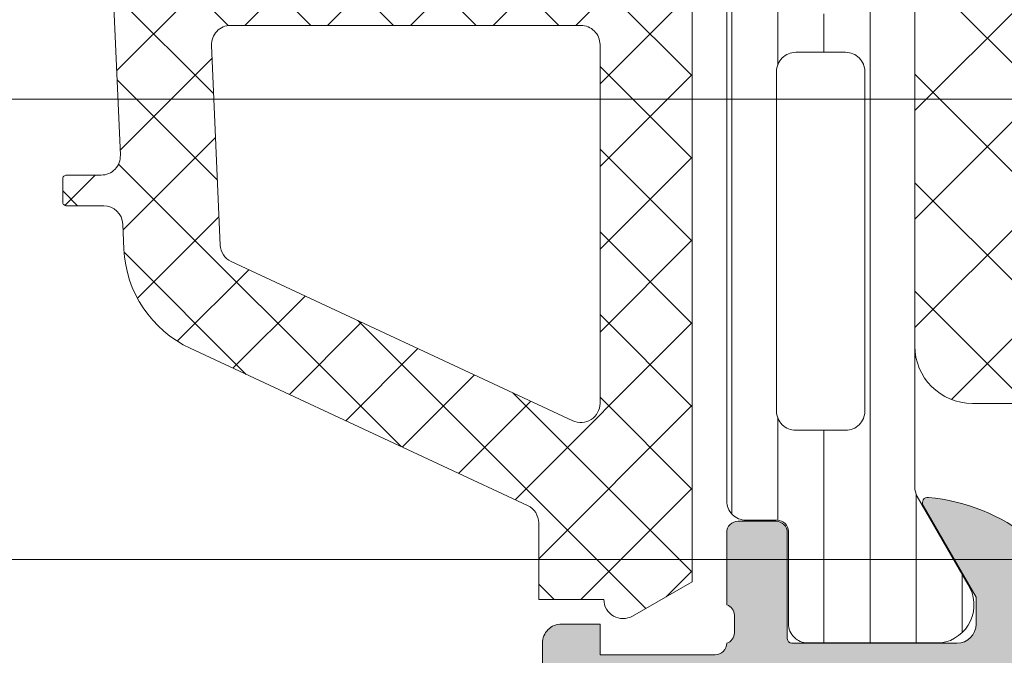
# Model space of a CAD drawing. Header units: millimetres. Extents: x 213386 to 506888, y 183055 to 450952.
# Tile 735 of 1056: x 381235 to 381261, y 342605 to 342621. Entities that reach past the tile are written whole.
import ezdxf

# ---------------------------------------------------------------- set-up
doc = ezdxf.new("R2010")
doc.units = ezdxf.units.MM
doc.layers.add('FASÁDA DETAILNÍ', color=255, linetype='Continuous', lineweight=0)
doc.layers.add('NOVA', color=255, linetype='Continuous', lineweight=0)

# ---------------------------------------------------------------- blocks, each defined once
blk = doc.blocks.new('A$C69D17D4D')
at = {"layer": 'FASÁDA DETAILNÍ'}
h = blk.add_hatch(dxfattribs=at)
h.set_pattern_fill('ANSI37', color=256, scale=0.48, angle=270, style=0)
h.set_pattern_definition([(315, (-16711.99474973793, 24886.81811234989), (1.077630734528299, 1.077630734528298), []), (44.99999999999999, (-16711.99474973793, 24886.81811234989), (-1.077630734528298, 1.077630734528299), [])])
edge = h.paths.add_edge_path(flags=16)
edge.add_line((-16711.33045573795, 24890.21938934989), (-16709.93760173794, 24890.11964534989))
edge.add_arc((-16709.89474424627, 24890.71811226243), 0.599999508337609, 265.9039194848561, 360.0000083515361)
edge.add_arc((-16709.89474424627, 24890.71811243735), 0.5999995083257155, 359.9999916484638, 454.0960805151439)
edge.add_line((-16709.93760173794, 24891.31657934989), (-16711.33045573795, 24891.21683534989))
edge.add_arc((-16711.29474126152, 24890.71811234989), 0.5000001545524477, 94.09606439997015, 265.9039356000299)
edge = h.paths.add_edge_path(flags=16)
edge.add_arc((-16714.49474936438, 24892.31810897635), 0.4999996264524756, 269.9999571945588, 360.0000428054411)
edge.add_line((-16713.99474973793, 24892.3181093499), (-16713.99474973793, 24895.9117943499))
edge.add_arc((-16714.49475007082, 24895.91179436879), 0.5000003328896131, 359.9999978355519, 473.2180266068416)
edge.add_line((-16714.69186573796, 24896.37130034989), (-16721.02296773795, 24893.6554223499))
edge.add_arc((-16720.82585181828, 24893.19591700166), 0.4999998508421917, 113.2180817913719, 182.5001106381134)
edge.add_line((-16721.32537573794, 24893.17410634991), (-16721.28704973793, 24892.29629934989))
edge.add_arc((-16720.7875261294, 24892.31810883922), 0.499999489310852, 182.4999791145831, 270.0000448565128)
edge.add_line((-16720.78752573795, 24891.8181093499), (-16714.49474973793, 24891.8181093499))
edge = h.paths.add_edge_path(flags=16)
edge.add_line((-16719.90291173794, 24866.7641903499), (-16711.00605873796, 24862.61552034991))
edge.add_arc((-16710.79474960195, 24863.06867409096), 0.4999998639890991, 244.9999920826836, 360.0000296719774)
edge.add_line((-16710.29474973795, 24863.0686743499), (-16710.29474973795, 24872.41810934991))
edge.add_arc((-16710.7947493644, 24872.41810972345), 0.4999996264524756, 359.9999571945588, 450.0000428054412)
edge.add_line((-16710.79474973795, 24872.91810934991), (-16719.91867273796, 24872.91810934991))
edge.add_arc((-16719.91867257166, 24872.41810928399), 0.5000000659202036, 90.00001905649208, 182.5000272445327)
edge.add_line((-16720.41819673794, 24872.3962993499), (-16720.19112673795, 24867.19553534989))
edge.add_arc((-16719.69160133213, 24867.2173450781), 0.5000012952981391, 182.4999974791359, 244.9999080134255)
edge = h.paths.add_edge_path(flags=16)
edge.add_arc((-16710.7947493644, 24875.61810897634), 0.4999996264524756, 269.9999571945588, 360.0000428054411)
edge.add_line((-16710.29474973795, 24875.61810934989), (-16710.29474973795, 24882.8181093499))
edge.add_arc((-16710.7947493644, 24882.81810972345), 0.4999996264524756, 359.9999571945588, 450.0000428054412)
edge.add_line((-16710.79474973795, 24883.3181093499), (-16711.99474973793, 24883.3181093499))
edge.add_arc((-16711.99475123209, 24885.31810785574), 1.999998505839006, 179.9999571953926, 270.00004280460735, ccw=False)
edge.add_line((-16713.99474973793, 24885.3181093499), (-16713.99474973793, 24889.11810934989))
edge.add_arc((-16714.49474936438, 24889.11810972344), 0.4999996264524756, 359.9999571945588, 450.0000428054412)
edge.add_line((-16714.49474973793, 24889.61810934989), (-16720.64781073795, 24889.61810934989))
edge.add_arc((-16720.64781057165, 24889.11810928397), 0.5000000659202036, 90.00001905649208, 182.5000272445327)
edge.add_line((-16721.14733473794, 24889.09629934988), (-16720.90719973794, 24883.59629934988))
edge.add_arc((-16720.4076761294, 24883.6181088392), 0.499999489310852, 182.4999791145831, 270.0000448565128)
edge.add_line((-16720.40767573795, 24883.11810934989), (-16715.09474973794, 24883.11810934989))
edge.add_arc((-16715.09474973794, 24882.01810934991), 1.099999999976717, -90, 90, ccw=False)
edge.add_line((-16715.09474973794, 24880.91810934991), (-16720.26796073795, 24880.91810934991))
edge.add_arc((-16720.26796057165, 24880.41810928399), 0.5000000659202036, 90.00001905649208, 182.5000272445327)
edge.add_line((-16720.76748473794, 24880.3962993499), (-16720.55791173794, 24875.59629934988))
edge.add_arc((-16720.0583881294, 24875.6181088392), 0.499999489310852, 182.4999791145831, 270.0000448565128)
edge.add_line((-16720.05838773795, 24875.11810934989), (-16710.79474973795, 24875.11810934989))
edge = h.paths.add_edge_path()
edge.add_line((-16712.18120673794, 24860.4050563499), (-16720.96907273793, 24864.50290534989))
edge.add_ellipse((-16719.70121524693, 24867.22183071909), major_axis=(-3.000002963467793, 0), ratio=1, start_angle=2.500058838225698, end_angle=64.99996937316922, ccw=False)
edge.add_line((-16722.69836273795, 24867.0909693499), (-16722.72669673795, 24867.7399193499))
edge.add_ellipse((-16723.22622034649, 24867.71810986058), major_axis=(-0.499999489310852, 0), ratio=1, start_angle=182.4999791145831, end_angle=270.0000448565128)
edge.add_line((-16723.22622073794, 24868.21810934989), (-16724.19474973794, 24868.21810934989))
edge.add_ellipse((-16724.19474981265, 24868.31810927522), major_axis=(-0.09999992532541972, 0), ratio=1, start_angle=-4.278876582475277e-05, end_angle=90.00004280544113, ccw=False)
edge.add_line((-16724.29474973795, 24868.3181093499), (-16724.29474973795, 24868.91810934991))
edge.add_ellipse((-16724.19474981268, 24868.91810942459), major_axis=(-0.09999992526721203, 0), ratio=1, start_angle=-90.00004282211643, end_angle=4.278876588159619e-05, ccw=False)
edge.add_line((-16724.19474973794, 24869.01810934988), (-16723.29171173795, 24869.01810934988))
edge.add_ellipse((-16723.29171190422, 24869.51810941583), major_axis=(-0.5000000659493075, 0), ratio=1, start_angle=90.00001905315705, end_angle=182.5000272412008)
edge.add_line((-16722.79218773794, 24869.53991934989), (-16723.18602573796, 24878.44021334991))
edge.add_ellipse((-16723.68553701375, 24878.41810924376), major_axis=(-0.5000001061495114, 0), ratio=1, start_angle=182.5337692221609, end_angle=270.0000829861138)
edge.add_line((-16723.68553773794, 24878.91810934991), (-16724.29474973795, 24878.91810934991))
edge.add_ellipse((-16724.29474981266, 24879.0181092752), major_axis=(-0.09999992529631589, 0), ratio=1, start_angle=-4.278876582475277e-05, end_angle=90.00004280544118, ccw=False)
edge.add_line((-16724.39474973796, 24879.01810934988), (-16724.39474973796, 24879.61810934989))
edge.add_ellipse((-16724.29474981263, 24879.61810942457), major_axis=(-0.0999999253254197, 0), ratio=1, start_angle=-90.00004278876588, end_angle=4.278876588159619e-05, ccw=False)
edge.add_line((-16724.29474973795, 24879.71810934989), (-16723.76518773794, 24879.71810934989))
edge.add_ellipse((-16723.7651874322, 24880.21810984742), major_axis=(-0.5000004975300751, 0), ratio=1, start_angle=89.99996496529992, end_angle=182.5336979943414)
edge.add_line((-16723.26567573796, 24880.2402133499), (-16723.77633173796, 24891.7804383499))
edge.add_ellipse((-16724.27585633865, 24891.75862881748), major_axis=(-0.5000004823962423, 0), ratio=1, start_angle=182.4999790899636, end_angle=273.2170573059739)
edge.add_line((-16724.30391573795, 24892.2578413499), (-16729.43765873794, 24891.96927834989))
edge.add_ellipse((-16729.32210331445, 24891.55886034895), major_axis=(-0.4263754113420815, 0), ratio=1, start_angle=-74.27514553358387, end_angle=69.24102763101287)
edge.add_line((-16729.47322673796, 24891.16016534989), (-16729.24062373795, 24891.16140534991))
edge.add_line((-16729.24062373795, 24891.16140534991), (-16727.35804473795, 24891.45954334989))
edge.add_line((-16727.35804473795, 24891.45954334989), (-16724.50875973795, 24891.05911734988))
edge.add_ellipse((-16724.55051033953, 24890.76203675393), major_axis=(-0.2999999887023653, 0), ratio=1, start_angle=145.4022536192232, end_angle=262.00025595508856, ccw=False)
edge.add_ellipse((-16726.77308142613, 24892.29515014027), major_axis=(-3.000047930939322, 0), ratio=1, start_angle=71.99157541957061, end_angle=145.4023587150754, ccw=False)
edge.add_line((-16727.70056673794, 24889.44207134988), (-16729.95545773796, 24890.07564734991))
edge.add_ellipse((-16729.79452819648, 24890.85085985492), major_axis=(-0.7917403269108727, 0), ratio=1, start_angle=6.798346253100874, end_angle=78.27231020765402, ccw=False)
edge.add_line((-16730.58070173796, 24890.75713734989), (-16730.58192273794, 24891.81534734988))
edge.add_ellipse((-16729.40283651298, 24891.68622310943), major_axis=(-1.186135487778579, 0), ratio=1, start_angle=288.6555764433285, end_angle=353.7503218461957, ccw=False)
edge.add_line((-16729.78225573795, 24892.8100373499), (-16726.54091573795, 24893.90437034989))
edge.add_line((-16726.54091573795, 24893.90437034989), (-16718.49112073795, 24896.7941483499))
edge.add_line((-16718.49112073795, 24896.7941483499), (-16708.59324373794, 24901.12695734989))
edge.add_ellipse((-16708.39497367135, 24900.66794836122), major_axis=(-0.5000002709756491, 0), ratio=1, start_angle=180.0665763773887, end_angle=293.36204948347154, ccw=False)
edge.add_line((-16707.89497373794, 24900.6685293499), (-16707.89433873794, 24900.12182834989))
edge.add_ellipse((-16708.39433884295, 24900.12124807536), major_axis=(-0.5000004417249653, 0), ratio=1, start_angle=113.92082453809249, end_angle=180.0664945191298, ccw=False)
edge.add_line((-16708.19160173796, 24899.6641943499), (-16711.39560473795, 24898.26243834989))
edge.add_ellipse((-16710.99475040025, 24897.34629727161), major_axis=(-0.999999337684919, 0), ratio=1, start_angle=-66.36838527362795, end_angle=5.281060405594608e-05)
edge.add_line((-16711.99474973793, 24897.34629634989), (-16711.99474973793, 24892.11835434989))
edge.add_line((-16711.99474973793, 24892.11835434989), (-16710.19527073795, 24892.11834534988))
edge.add_line((-16710.19527073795, 24892.11834534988), (-16710.05732873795, 24892.63314634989))
edge.add_ellipse((-16709.78017471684, 24892.5183810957), major_axis=(-0.2999756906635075, 0), ratio=1, start_angle=247.4964333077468, end_angle=337.50629974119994, ccw=False)
edge.add_line((-16709.66536173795, 24892.79551534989), (-16708.39523473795, 24891.94634834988))
edge.add_ellipse((-16708.89495550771, 24891.08048416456), major_axis=(-0.9997207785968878, 0), ratio=1, start_angle=179.9923881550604, end_angle=240.00923930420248, ccw=False)
edge.add_line((-16707.89523473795, 24891.0803513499), (-16707.89526573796, 24890.3559903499))
edge.add_ellipse((-16708.89500357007, 24890.35619840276), major_axis=(-0.9997378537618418, 0), ratio=1, start_angle=119.99132494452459, end_angle=179.9880763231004, ccw=False)
edge.add_line((-16708.39526573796, 24889.4903243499), (-16709.66536173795, 24888.64115734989))
edge.add_ellipse((-16709.78017362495, 24888.91830484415), major_axis=(-0.2999875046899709, 0), ratio=1, start_angle=22.498603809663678, end_angle=112.5024061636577, ccw=False)
edge.add_line((-16710.05732873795, 24888.80351134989), (-16710.19530073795, 24889.3183273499))
edge.add_line((-16710.19530073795, 24889.3183273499), (-16711.99474973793, 24889.3183353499))
edge.add_line((-16711.99474973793, 24889.3183353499), (-16711.99474973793, 24886.11810834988))
edge.add_ellipse((-16711.69474996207, 24886.11810812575), major_axis=(-0.2999997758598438, 0), ratio=1, start_angle=-4.280544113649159e-05, end_angle=90.00004280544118)
edge.add_line((-16711.69474973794, 24885.81810834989), (-16708.39475373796, 24885.81810834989))
edge.add_ellipse((-16708.39475336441, 24885.31810872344), major_axis=(-0.4999996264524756, 0), ratio=1, start_angle=179.9999571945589, end_angle=270.0000428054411, ccw=False)
edge.add_line((-16707.89475373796, 24885.31810834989), (-16707.89475373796, 24858.4204863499))
edge.add_line((-16707.89475373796, 24858.4204863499), (-16709.44514573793, 24857.52536834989))
edge.add_ellipse((-16709.69514582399, 24857.95838090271), major_axis=(-0.4999999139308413, 0), ratio=1, start_angle=6.334934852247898e-05, end_angle=120.00001708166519, ccw=False)
edge.add_line((-16710.19514573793, 24857.95838034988), (-16711.89251673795, 24857.95838034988))
edge.add_line((-16711.89251673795, 24857.95838034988), (-16711.89251673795, 24859.95190234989))
edge.add_ellipse((-16712.39251699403, 24859.95190269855), major_axis=(-0.5000002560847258, 0), ratio=1, start_angle=179.9999600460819, end_angle=244.9998714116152)
h = blk.add_hatch(dxfattribs=at)
h.set_pattern_fill('ANSI37', color=256, scale=0.48, angle=270, style=0)
h.set_pattern_definition([(315, (-16711.99474955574, 24886.81811234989), (1.077630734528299, 1.077630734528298), []), (44.99999999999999, (-16711.99474955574, 24886.81811234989), (-1.077630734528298, 1.077630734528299), [])])
edge = h.paths.add_edge_path(flags=16)
edge.add_line((-16711.33045555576, 24890.21938934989), (-16709.93760155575, 24890.11964534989))
edge.add_arc((-16709.89474406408, 24890.71811226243), 0.599999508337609, 265.9039194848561, 360.0000083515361)
edge.add_arc((-16709.89474406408, 24890.71811243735), 0.5999995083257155, 359.9999916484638, 454.0960805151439)
edge.add_line((-16709.93760155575, 24891.31657934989), (-16711.33045555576, 24891.21683534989))
edge.add_arc((-16711.29474107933, 24890.71811234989), 0.5000001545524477, 94.09606439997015, 265.9039356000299)
edge = h.paths.add_edge_path(flags=16)
edge.add_arc((-16714.49474918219, 24892.31810897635), 0.4999996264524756, 269.9999571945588, 360.0000428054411)
edge.add_line((-16713.99474955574, 24892.3181093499), (-16713.99474955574, 24895.9117943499))
edge.add_arc((-16714.49474988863, 24895.91179436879), 0.5000003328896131, 359.9999978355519, 473.2180266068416)
edge.add_line((-16714.69186555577, 24896.37130034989), (-16721.02296755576, 24893.6554223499))
edge.add_arc((-16720.82585163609, 24893.19591700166), 0.4999998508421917, 113.2180817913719, 182.5001106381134)
edge.add_line((-16721.32537555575, 24893.17410634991), (-16721.28704955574, 24892.29629934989))
edge.add_arc((-16720.78752594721, 24892.31810883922), 0.499999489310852, 182.4999791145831, 270.0000448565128)
edge.add_line((-16720.78752555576, 24891.8181093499), (-16714.49474955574, 24891.8181093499))
edge = h.paths.add_edge_path(flags=16)
edge.add_line((-16719.90291155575, 24866.7641903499), (-16711.00605855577, 24862.61552034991))
edge.add_arc((-16710.79474941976, 24863.06867409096), 0.4999998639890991, 244.9999920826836, 360.0000296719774)
edge.add_line((-16710.29474955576, 24863.0686743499), (-16710.29474955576, 24872.41810934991))
edge.add_arc((-16710.79474918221, 24872.41810972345), 0.4999996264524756, 359.9999571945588, 450.0000428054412)
edge.add_line((-16710.79474955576, 24872.91810934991), (-16719.91867255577, 24872.91810934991))
edge.add_arc((-16719.91867238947, 24872.41810928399), 0.5000000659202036, 90.00001905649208, 182.5000272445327)
edge.add_line((-16720.41819655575, 24872.3962993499), (-16720.19112655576, 24867.19553534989))
edge.add_arc((-16719.69160114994, 24867.2173450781), 0.5000012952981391, 182.4999974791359, 244.9999080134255)
edge = h.paths.add_edge_path(flags=16)
edge.add_arc((-16710.79474918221, 24875.61810897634), 0.4999996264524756, 269.9999571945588, 360.0000428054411)
edge.add_line((-16710.29474955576, 24875.61810934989), (-16710.29474955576, 24882.8181093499))
edge.add_arc((-16710.79474918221, 24882.81810972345), 0.4999996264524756, 359.9999571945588, 450.0000428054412)
edge.add_line((-16710.79474955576, 24883.3181093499), (-16711.99474955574, 24883.3181093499))
edge.add_arc((-16711.9947510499, 24885.31810785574), 1.999998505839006, 179.9999571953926, 270.00004280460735, ccw=False)
edge.add_line((-16713.99474955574, 24885.3181093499), (-16713.99474955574, 24889.11810934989))
edge.add_arc((-16714.49474918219, 24889.11810972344), 0.4999996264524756, 359.9999571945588, 450.0000428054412)
edge.add_line((-16714.49474955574, 24889.61810934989), (-16720.64781055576, 24889.61810934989))
edge.add_arc((-16720.64781038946, 24889.11810928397), 0.5000000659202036, 90.00001905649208, 182.5000272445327)
edge.add_line((-16721.14733455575, 24889.09629934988), (-16720.90719955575, 24883.59629934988))
edge.add_arc((-16720.40767594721, 24883.6181088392), 0.499999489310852, 182.4999791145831, 270.0000448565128)
edge.add_line((-16720.40767555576, 24883.11810934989), (-16715.09474955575, 24883.11810934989))
edge.add_arc((-16715.09474955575, 24882.01810934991), 1.099999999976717, -90, 90, ccw=False)
edge.add_line((-16715.09474955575, 24880.91810934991), (-16720.26796055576, 24880.91810934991))
edge.add_arc((-16720.26796038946, 24880.41810928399), 0.5000000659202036, 90.00001905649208, 182.5000272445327)
edge.add_line((-16720.76748455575, 24880.3962993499), (-16720.55791155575, 24875.59629934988))
edge.add_arc((-16720.05838794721, 24875.6181088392), 0.499999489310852, 182.4999791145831, 270.0000448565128)
edge.add_line((-16720.05838755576, 24875.11810934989), (-16710.79474955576, 24875.11810934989))
edge = h.paths.add_edge_path()
edge.add_line((-16712.18120655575, 24860.4050563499), (-16720.96907255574, 24864.50290534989))
edge.add_ellipse((-16719.70121506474, 24867.22183071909), major_axis=(-3.000002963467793, 0), ratio=1, start_angle=2.500058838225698, end_angle=64.99996937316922, ccw=False)
edge.add_line((-16722.69836255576, 24867.0909693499), (-16722.72669655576, 24867.7399193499))
edge.add_ellipse((-16723.2262201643, 24867.71810986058), major_axis=(-0.499999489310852, 0), ratio=1, start_angle=182.4999791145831, end_angle=270.0000448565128)
edge.add_line((-16723.22622055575, 24868.21810934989), (-16724.19474955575, 24868.21810934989))
edge.add_ellipse((-16724.19474963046, 24868.31810927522), major_axis=(-0.09999992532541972, 0), ratio=1, start_angle=-4.278876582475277e-05, end_angle=90.00004280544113, ccw=False)
edge.add_line((-16724.29474955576, 24868.3181093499), (-16724.29474955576, 24868.91810934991))
edge.add_ellipse((-16724.19474963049, 24868.91810942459), major_axis=(-0.09999992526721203, 0), ratio=1, start_angle=-90.00004282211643, end_angle=4.278876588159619e-05, ccw=False)
edge.add_line((-16724.19474955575, 24869.01810934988), (-16723.29171155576, 24869.01810934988))
edge.add_ellipse((-16723.29171172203, 24869.51810941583), major_axis=(-0.5000000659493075, 0), ratio=1, start_angle=90.00001905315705, end_angle=182.5000272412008)
edge.add_line((-16722.79218755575, 24869.53991934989), (-16723.18602555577, 24878.44021334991))
edge.add_ellipse((-16723.68553683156, 24878.41810924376), major_axis=(-0.5000001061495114, 0), ratio=1, start_angle=182.5337692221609, end_angle=270.0000829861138)
edge.add_line((-16723.68553755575, 24878.91810934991), (-16724.29474955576, 24878.91810934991))
edge.add_ellipse((-16724.29474963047, 24879.0181092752), major_axis=(-0.09999992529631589, 0), ratio=1, start_angle=-4.278876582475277e-05, end_angle=90.00004280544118, ccw=False)
edge.add_line((-16724.39474955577, 24879.01810934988), (-16724.39474955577, 24879.61810934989))
edge.add_ellipse((-16724.29474963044, 24879.61810942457), major_axis=(-0.0999999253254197, 0), ratio=1, start_angle=-90.00004278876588, end_angle=4.278876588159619e-05, ccw=False)
edge.add_line((-16724.29474955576, 24879.71810934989), (-16723.76518755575, 24879.71810934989))
edge.add_ellipse((-16723.76518725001, 24880.21810984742), major_axis=(-0.5000004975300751, 0), ratio=1, start_angle=89.99996496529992, end_angle=182.5336979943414)
edge.add_line((-16723.26567555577, 24880.2402133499), (-16723.77633155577, 24891.7804383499))
edge.add_ellipse((-16724.27585615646, 24891.75862881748), major_axis=(-0.5000004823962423, 0), ratio=1, start_angle=182.4999790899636, end_angle=273.2170573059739)
edge.add_line((-16724.30391555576, 24892.2578413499), (-16729.43765855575, 24891.96927834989))
edge.add_ellipse((-16729.32210313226, 24891.55886034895), major_axis=(-0.4263754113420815, 0), ratio=1, start_angle=-74.27514553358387, end_angle=69.24102763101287)
edge.add_line((-16729.47322655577, 24891.16016534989), (-16729.24062355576, 24891.16140534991))
edge.add_line((-16729.24062355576, 24891.16140534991), (-16727.35804455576, 24891.45954334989))
edge.add_line((-16727.35804455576, 24891.45954334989), (-16724.50875955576, 24891.05911734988))
edge.add_ellipse((-16724.55051015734, 24890.76203675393), major_axis=(-0.2999999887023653, 0), ratio=1, start_angle=145.4022536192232, end_angle=262.00025595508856, ccw=False)
edge.add_ellipse((-16726.77308124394, 24892.29515014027), major_axis=(-3.000047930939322, 0), ratio=1, start_angle=71.99157541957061, end_angle=145.4023587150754, ccw=False)
edge.add_line((-16727.70056655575, 24889.44207134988), (-16729.95545755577, 24890.07564734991))
edge.add_ellipse((-16729.79452801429, 24890.85085985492), major_axis=(-0.7917403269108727, 0), ratio=1, start_angle=6.798346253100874, end_angle=78.27231020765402, ccw=False)
edge.add_line((-16730.58070155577, 24890.75713734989), (-16730.58192255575, 24891.81534734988))
edge.add_ellipse((-16729.40283633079, 24891.68622310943), major_axis=(-1.186135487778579, 0), ratio=1, start_angle=288.6555764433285, end_angle=353.7503218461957, ccw=False)
edge.add_line((-16729.78225555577, 24892.8100373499), (-16726.54091555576, 24893.90437034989))
edge.add_line((-16726.54091555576, 24893.90437034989), (-16718.49112055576, 24896.7941483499))
edge.add_line((-16718.49112055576, 24896.7941483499), (-16708.59324355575, 24901.12695734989))
edge.add_ellipse((-16708.39497348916, 24900.66794836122), major_axis=(-0.5000002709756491, 0), ratio=1, start_angle=180.0665763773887, end_angle=293.36204948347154, ccw=False)
edge.add_line((-16707.89497355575, 24900.6685293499), (-16707.89433855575, 24900.12182834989))
edge.add_ellipse((-16708.39433866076, 24900.12124807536), major_axis=(-0.5000004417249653, 0), ratio=1, start_angle=113.92082453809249, end_angle=180.0664945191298, ccw=False)
edge.add_line((-16708.19160155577, 24899.6641943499), (-16711.39560455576, 24898.26243834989))
edge.add_ellipse((-16710.99475021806, 24897.34629727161), major_axis=(-0.999999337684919, 0), ratio=1, start_angle=-66.36838527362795, end_angle=5.281060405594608e-05)
edge.add_line((-16711.99474955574, 24897.34629634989), (-16711.99474955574, 24892.11835434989))
edge.add_line((-16711.99474955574, 24892.11835434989), (-16710.19527055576, 24892.11834534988))
edge.add_line((-16710.19527055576, 24892.11834534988), (-16710.05732855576, 24892.63314634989))
edge.add_ellipse((-16709.78017453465, 24892.5183810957), major_axis=(-0.2999756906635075, 0), ratio=1, start_angle=247.4964333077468, end_angle=337.50629974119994, ccw=False)
edge.add_line((-16709.66536155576, 24892.79551534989), (-16708.39523455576, 24891.94634834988))
edge.add_ellipse((-16708.89495532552, 24891.08048416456), major_axis=(-0.9997207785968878, 0), ratio=1, start_angle=179.9923881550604, end_angle=240.00923930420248, ccw=False)
edge.add_line((-16707.89523455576, 24891.0803513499), (-16707.89526555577, 24890.3559903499))
edge.add_ellipse((-16708.89500338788, 24890.35619840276), major_axis=(-0.9997378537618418, 0), ratio=1, start_angle=119.99132494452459, end_angle=179.9880763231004, ccw=False)
edge.add_line((-16708.39526555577, 24889.4903243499), (-16709.66536155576, 24888.64115734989))
edge.add_ellipse((-16709.78017344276, 24888.91830484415), major_axis=(-0.2999875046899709, 0), ratio=1, start_angle=22.498603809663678, end_angle=112.5024061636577, ccw=False)
edge.add_line((-16710.05732855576, 24888.80351134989), (-16710.19530055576, 24889.3183273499))
edge.add_line((-16710.19530055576, 24889.3183273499), (-16711.99474955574, 24889.3183353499))
edge.add_line((-16711.99474955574, 24889.3183353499), (-16711.99474955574, 24886.11810834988))
edge.add_ellipse((-16711.69474977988, 24886.11810812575), major_axis=(-0.2999997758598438, 0), ratio=1, start_angle=-4.280544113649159e-05, end_angle=90.00004280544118)
edge.add_line((-16711.69474955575, 24885.81810834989), (-16708.39475355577, 24885.81810834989))
edge.add_ellipse((-16708.39475318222, 24885.31810872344), major_axis=(-0.4999996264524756, 0), ratio=1, start_angle=179.9999571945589, end_angle=270.0000428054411, ccw=False)
edge.add_line((-16707.89475355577, 24885.31810834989), (-16707.89475355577, 24858.4204863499))
edge.add_line((-16707.89475355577, 24858.4204863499), (-16709.44514555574, 24857.52536834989))
edge.add_ellipse((-16709.6951456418, 24857.95838090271), major_axis=(-0.4999999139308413, 0), ratio=1, start_angle=6.334934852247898e-05, end_angle=120.00001708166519, ccw=False)
edge.add_line((-16710.19514555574, 24857.95838034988), (-16711.89251655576, 24857.95838034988))
edge.add_line((-16711.89251655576, 24857.95838034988), (-16711.89251655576, 24859.95190234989))
edge.add_ellipse((-16712.39251681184, 24859.95190269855), major_axis=(-0.5000002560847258, 0), ratio=1, start_angle=179.9999600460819, end_angle=244.9998714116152)
h = blk.add_hatch(dxfattribs=at)
h.set_pattern_fill('LINIE', color=256, scale=1.2, angle=90, style=0)
h.set_pattern_definition([(90, (-4438.222321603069, -0.6246130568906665), (-1.2, 7.347638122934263e-17), [])])
edge = h.paths.add_edge_path()
edge.add_arc((-16705.68556007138, 24896.40802904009), 0.2999999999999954, -89.99792470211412, 0.0020752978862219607, ccw=False)
edge.add_line((-16705.68554920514, 24896.10802904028), (-16706.49588053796, 24896.10800041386))
edge.add_arc((-16706.49586510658, 24895.60800309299), 0.4999973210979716, 90.00176831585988, 180.0023822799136)
edge.add_line((-16706.99586242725, 24895.6079823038), (-16706.99718297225, 24894.76691005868))
edge.add_arc((-16707.19718297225, 24894.76691005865), 0.1999999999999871, -89.99999999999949, 5.115907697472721e-13, ccw=False)
edge.add_line((-16707.19718297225, 24894.56691005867), (-16711.29718297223, 24894.56691005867))
edge.add_arc((-16711.29718297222, 24894.06691005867), 0.5000000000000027, 89.99999999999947, 179.9999999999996)
edge.add_line((-16711.79718297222, 24894.06691005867), (-16711.79718297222, 24893.23616083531))
edge.add_arc((-16710.79718297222, 24893.23616083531), 0.9999999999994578, 180.0000000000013, 254.9999999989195)
edge.add_line((-16711.05600201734, 24892.27023500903), (-16710.29718297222, 24892.06691005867))
edge.add_line((-16710.29718297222, 24892.06691005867), (-16710.29718297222, 24893.06691005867))
edge.add_line((-16710.29718297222, 24893.06691005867), (-16707.99718297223, 24893.06691005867))
edge.add_arc((-16707.99889221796, 24892.06278357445), 1.004127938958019, 0.23408772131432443, 89.90246998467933, ccw=False)
edge.add_line((-16706.9947726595, 24892.06688602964), (-16706.9947726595, 24889.0670076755))
edge.add_arc((-16707.99889200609, 24889.07103603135), 1.004127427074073, 270.09751797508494, 359.7701403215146, ccw=False)
edge.add_line((-16707.99718297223, 24888.06691005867), (-16710.29718297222, 24888.06691005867))
edge.add_line((-16710.29718297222, 24888.06691005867), (-16710.29718297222, 24889.06691005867))
edge.add_line((-16710.29718297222, 24889.06691005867), (-16711.05600201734, 24888.86358510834))
edge.add_arc((-16710.79718297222, 24887.89765928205), 1.000000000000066, 105.0000000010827, 179.9999999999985)
edge.add_line((-16711.79718297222, 24887.89765928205), (-16711.79718297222, 24887.06691005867))
edge.add_arc((-16711.29718297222, 24887.06691005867), 0.4999999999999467, 180, 270)
edge.add_line((-16711.29718297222, 24886.56691005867), (-16707.19718297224, 24886.56691005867))
edge.add_arc((-16707.19891152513, 24886.36273696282), 0.2041804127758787, 1.1558689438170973, 89.51493893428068, ccw=False)
edge.add_line((-16706.9947726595, 24886.36685576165), (-16706.99474973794, 24860.52548895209))
edge.add_arc((-16706.49475241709, 24860.52550438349), 0.4999973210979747, 180.0017683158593, 270.002382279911)
edge.add_line((-16706.4947316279, 24860.02550706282), (-16705.68440029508, 24860.02553568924))
edge.add_arc((-16705.68438942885, 24859.72553568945), 0.299999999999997, 0.0020752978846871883, 90.00207529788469, ccw=False)
edge.add_line((-16705.38438942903, 24859.72554655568), (-16705.38463444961, 24857.32554816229))
edge.add_arc((-16704.8846384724, 24857.32556363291), 0.499995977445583, 180.0017728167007, 270.0023777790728)
edge.add_line((-16704.88461772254, 24856.82556765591), (-16701.40807622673, 24856.82569430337))
edge.add_arc((-16701.55042272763, 24857.81550722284), 0.99999607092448, 278.1836833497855, 392.7290913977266)
edge.add_line((-16700.7091896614, 24858.35617261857), (-16702.02774209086, 24860.63978170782))
edge.add_arc((-16701.59473842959, 24860.88979736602), 0.5000000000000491, 180.0021352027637, 210.0020718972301, ccw=False)
edge.add_line((-16702.09473842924, 24860.88977873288), (-16702.09582474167, 24895.24404748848))
edge.add_arc((-16701.59582474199, 24895.24406507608), 0.5000000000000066, 150.0020786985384, 180.0020153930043, ccw=False)
edge.add_line((-16702.02884651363, 24895.49404936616), (-16700.71045951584, 24897.77775396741))
edge.add_arc((-16701.5517317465, 24898.31835842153), 0.9999960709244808, 327.2750591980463, 441.8204672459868)
edge.add_line((-16701.40945694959, 24899.30818165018), (-16704.8859984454, 24899.30805500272))
edge.add_arc((-16704.88598297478, 24898.80805902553), 0.4999959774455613, 90.0017728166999, 180.0023777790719)
edge.add_line((-16705.38597895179, 24898.80803827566), (-16705.38556007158, 24896.40803990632))
edge = h.paths.add_edge_path(flags=16)
edge.add_line((-16705.19528446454, 24872.21691630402), (-16703.89529035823, 24872.21691630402))
edge.add_arc((-16703.89528671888, 24871.71691994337), 0.4999963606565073, -0.00041704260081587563, 90.0004170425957, ccw=False)
edge.add_line((-16703.39529035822, 24871.71691630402), (-16703.39529035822, 24862.86692240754))
edge.add_arc((-16703.89528671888, 24862.86691876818), 0.4999963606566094, -90.00041704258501, 0.0004170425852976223, ccw=False)
edge.add_line((-16703.89529035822, 24862.36692240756), (-16705.19528446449, 24862.36692240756))
edge.add_arc((-16705.19530103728, 24862.86692240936), 0.5000000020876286, 180.0000002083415, 270.0018991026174, ccw=False)
edge.add_line((-16705.69530103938, 24862.86692240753), (-16705.69530103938, 24871.71691630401))
edge.add_arc((-16705.19530103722, 24871.71691630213), 0.5000000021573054, 89.99810091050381, 179.9999997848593, ccw=False)
edge = h.paths.add_edge_path(flags=16)
edge.add_arc((-16705.19530103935, 24882.41692240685), 0.4999999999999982, 89.99999999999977, 180.000000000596, ccw=False)
edge.add_line((-16705.19530103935, 24882.91692240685), (-16703.8952903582, 24882.91692240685))
edge.add_arc((-16703.8952903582, 24882.41692240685), 0.4999999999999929, -5.965148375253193e-10, 89.99999999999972, ccw=False)
edge.add_line((-16703.3952903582, 24882.41692240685), (-16703.3952903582, 24873.71691630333))
edge.add_arc((-16703.8952903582, 24873.71691630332), 0.5000000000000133, 270.0000000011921, 359.99999999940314, ccw=False)
edge.add_line((-16703.8952903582, 24873.21691630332), (-16705.19530103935, 24873.21691630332))
edge.add_arc((-16705.19530103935, 24873.71691630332), 0.5000000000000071, 180.0000000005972, 270.0000000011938, ccw=False)
edge.add_line((-16705.69530103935, 24873.71691630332), (-16705.69530103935, 24882.41692240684))
edge = h.paths.add_edge_path(flags=16)
edge.add_arc((-16703.89528671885, 24884.4169187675), 0.4999963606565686, -90.00041704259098, 0.0004170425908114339, ccw=False)
edge.add_line((-16703.8952903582, 24883.91692240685), (-16705.19528446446, 24883.91692240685))
edge.add_arc((-16705.19530103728, 24884.41692240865), 0.5000000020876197, 180.0000002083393, 270.0018991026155, ccw=False)
edge.add_line((-16705.69530103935, 24884.41692240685), (-16705.69530103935, 24893.26693156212))
edge.add_arc((-16705.19531629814, 24893.26693156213), 0.4999847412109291, 89.99999999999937, 180.0000000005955, ccw=False)
edge.add_line((-16705.19531629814, 24893.76691630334), (-16703.89530561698, 24893.76691630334))
edge.add_arc((-16703.89530561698, 24893.26690104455), 0.5000152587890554, -5.949232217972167e-10, 90.00000000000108, ccw=False)
edge.add_line((-16703.3952903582, 24893.26690104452), (-16703.3952903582, 24884.41692240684))
h = blk.add_hatch(dxfattribs=at)
h.set_pattern_fill('NETZ', color=256, scale=2, angle=135, style=0)
h.set_pattern_definition([(135, (-16702.09401494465, 24878.06703574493), (-1.414213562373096, -1.414213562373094), []), (225, (-16702.09401494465, 24878.06703574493), (1.414213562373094, -1.414213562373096), [])])
h.paths.add_polyline_path([(-16697.09401494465, 24891.56703574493, 0.4142135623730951), (-16698.59401494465, 24893.06703574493), (-16700.59401494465, 24893.06703574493, 0.4142135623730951), (-16702.09401494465, 24891.56703574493), (-16702.09401494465, 24864.56703574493, 0.4142135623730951), (-16700.59401494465, 24863.06703574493), (-16698.59401494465, 24863.06703574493, 0.4142135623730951), (-16697.09401494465, 24864.56703574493)])
h = blk.add_hatch(color=256, dxfattribs=at)
edge = h.paths.add_edge_path()
edge.add_arc((-16688.69488045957, 24856.93811970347), 0.1199999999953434, 270, 360)
edge.add_line((-16688.57488045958, 24856.93811970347), (-16688.57488045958, 24859.69811770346))
edge.add_arc((-16688.27488045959, 24859.69811770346), 0.2999999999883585, 90, 180, ccw=False)
edge.add_line((-16688.27488045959, 24859.99811770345), (-16687.29490614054, 24859.99811770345))
edge.add_arc((-16687.29490614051, 24859.69811770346), 0.2999999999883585, 0, 90.00000000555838, ccw=False)
edge.add_line((-16686.99490614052, 24859.69811770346), (-16686.99490614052, 24857.81810670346))
edge.add_arc((-16686.91603904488, 24857.55056336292), 0.2789255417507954, 106.4245945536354, 181.1628700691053)
edge.add_line((-16687.19490714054, 24857.54490270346), (-16687.19490714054, 24857.09130870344))
edge.add_arc((-16686.91606969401, 24857.08564029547), 0.2788950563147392, 178.8354106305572, 253.5801235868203)
edge.add_line((-16686.99490614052, 24856.81811970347), (-16686.19473142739, 24856.81811970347))
edge.add_arc((-16686.19473142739, 24855.81811970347), 1, 0, 90, ccw=False)
edge.add_line((-16685.19473142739, 24855.81811970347), (-16685.19473142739, 24852.31811234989))
edge.add_arc((-16686.19475125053, 24852.31813217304), 1.000019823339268, 270.0011357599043, 359.9988642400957, ccw=False)
edge.add_line((-16686.19473142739, 24851.31811234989), (-16686.69473142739, 24851.31811234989))
edge.add_line((-16686.69473142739, 24851.31811234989), (-16686.69473142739, 24853.81811234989))
edge.add_arc((-16687.69477681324, 24853.81806696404), 1.000045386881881, 0.002600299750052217, 89.99739970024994)
edge.add_line((-16687.69473142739, 24854.81811234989), (-16688.99474973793, 24854.81811234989))
edge.add_arc((-16688.99469723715, 24853.81805984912), 1.000052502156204, 90.00300791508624, 179.9969920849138)
edge.add_line((-16689.99474973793, 24853.81811234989), (-16689.99474973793, 24846.81811234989))
edge.add_arc((-16689.46962798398, 24846.31811234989), 0.7250881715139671, 136.4038161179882, 223.5961838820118)
edge.add_line((-16689.99474973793, 24845.81811234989), (-16689.99474973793, 24839.78402421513))
edge.add_arc((-16688.99469723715, 24839.78407671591), 1.000052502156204, 180.0030079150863, 269.9969920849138)
edge.add_line((-16688.99474973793, 24838.78402421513), (-16687.69473142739, 24838.78402421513))
edge.add_arc((-16687.69477681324, 24839.78406960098), 1.000045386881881, 270.00260029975, 359.99739970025)
edge.add_line((-16686.69473142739, 24839.78402421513), (-16686.69473142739, 24841.31811234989))
edge.add_line((-16686.69473142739, 24841.31811234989), (-16686.09472532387, 24841.31811234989))
edge.add_line((-16686.09472532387, 24841.31811234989), (-16684.99474973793, 24840.21810624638))
edge.add_line((-16684.99474973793, 24840.21810624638), (-16684.99474973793, 24836.81811234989))
edge.add_line((-16684.99474973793, 24836.81811234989), (-16711.9946505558, 24836.81811234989))
edge.add_line((-16711.9946505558, 24836.81811234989), (-16711.9946505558, 24840.21810624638))
edge.add_line((-16711.9946505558, 24840.21810624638), (-16710.89467496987, 24841.31811234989))
edge.add_line((-16710.89467496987, 24841.31811234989), (-16710.29466886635, 24841.31811234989))
edge.add_line((-16710.29466886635, 24841.31811234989), (-16710.29466886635, 24839.78402421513))
edge.add_arc((-16709.2946234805, 24839.78406960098), 1.000045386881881, 180.00260029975, 269.9973997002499)
edge.add_line((-16709.29466886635, 24838.78402421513), (-16707.9946505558, 24838.78402421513))
edge.add_arc((-16707.99470305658, 24839.78407671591), 1.000052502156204, 270.0030079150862, 359.9969920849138)
edge.add_line((-16706.9946505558, 24839.78402421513), (-16706.9946505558, 24845.81811234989))
edge.add_arc((-16707.51977230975, 24846.31811234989), 0.7250881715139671, 316.4038161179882, 403.5961838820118)
edge.add_line((-16706.9946505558, 24846.81811234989), (-16706.9946505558, 24853.81811234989))
edge.add_arc((-16707.99470305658, 24853.81805984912), 1.000052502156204, 0.003007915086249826, 89.99699208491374)
edge.add_line((-16707.9946505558, 24854.81811234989), (-16709.29466886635, 24854.81811234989))
edge.add_arc((-16709.2946234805, 24853.81806696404), 1.000045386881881, 90.00260029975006, 179.9973997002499)
edge.add_line((-16710.29466886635, 24853.81811234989), (-16710.29466886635, 24851.31811234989))
edge.add_line((-16710.29466886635, 24851.31811234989), (-16710.79466886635, 24851.31811234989))
edge.add_arc((-16710.79464904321, 24852.31813217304), 1.000019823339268, 180.0011357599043, 269.9988642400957, ccw=False)
edge.add_line((-16711.79466886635, 24852.31811234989), (-16711.79466886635, 24856.81811234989))
edge.add_arc((-16711.29467918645, 24856.81812267), 0.4999896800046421, 89.99881737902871, 180.0011826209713, ccw=False)
edge.add_line((-16711.29466886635, 24857.31811234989), (-16710.29466886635, 24857.31811234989))
edge.add_line((-16710.29466886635, 24857.31811234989), (-16710.29466886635, 24856.51810929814))
edge.add_line((-16710.29466886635, 24856.51810929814), (-16707.29465360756, 24856.51810929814))
edge.add_arc((-16707.29465091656, 24856.81811701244), 0.3000077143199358, 269.9994860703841, 360.0005139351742)
edge.add_arc((-16707.07347964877, 24857.08564029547), 0.2788950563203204, 286.4198764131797, 361.1645893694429)
edge.add_line((-16706.79464220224, 24857.09130870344), (-16706.79464220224, 24857.54490270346))
edge.add_arc((-16707.07351029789, 24857.55056336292), 0.2789255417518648, 358.8371299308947, 433.5754054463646)
edge.add_line((-16706.99464320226, 24857.81810670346), (-16706.99464320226, 24859.69811770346))
edge.add_arc((-16706.69464320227, 24859.69811770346), 0.2999999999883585, 89.99999999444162, 180, ccw=False)
edge.add_line((-16706.69464320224, 24859.99811770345), (-16705.71466888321, 24859.99811770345))
edge.add_arc((-16705.71466888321, 24859.69811770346), 0.2999999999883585, 0, 90, ccw=False)
edge.add_line((-16705.4146688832, 24859.69811770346), (-16705.4146688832, 24856.93811970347))
edge.add_arc((-16705.2946688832, 24856.93811970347), 0.1199999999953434, 180, 270)
edge.add_line((-16705.2946688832, 24856.81811970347), (-16700.99464320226, 24856.81811970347))
edge.add_arc((-16700.99464320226, 24857.31811970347), 0.5, 270, 360)
edge.add_line((-16700.49464320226, 24857.31811970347), (-16700.49464320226, 24858.01811970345))
edge.add_line((-16700.49464320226, 24858.01811970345), (-16701.87613865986, 24860.41094002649))
edge.add_arc((-16701.7565234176, 24860.47999991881), 0.1381197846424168, 82.29756250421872, 210.0000000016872, ccw=False)
edge.add_arc((-16702.20414180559, 24855.63864868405), 4.999999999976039, 18.709400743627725, 84.65077199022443, ccw=False)
edge.add_arc((-16696.99477467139, 24857.40287487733), 0.5000000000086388, 198.7094007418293, 341.290599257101)
edge.add_arc((-16691.78540753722, 24855.63864868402), 4.999999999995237, 95.3492280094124, 161.2905992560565, ccw=False)
edge.add_arc((-16692.23302592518, 24860.47999991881), 0.1381197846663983, -30.000000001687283, 97.70243749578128, ccw=False)
edge.add_line((-16692.11341068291, 24860.41094002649), (-16693.49490614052, 24858.01811970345))
edge.add_line((-16693.49490614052, 24858.01811970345), (-16693.49490614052, 24857.31811970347))
edge.add_arc((-16692.99490614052, 24857.31811970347), 0.5, 180, 270)
edge.add_line((-16692.99490614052, 24856.81811970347), (-16688.69488045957, 24856.81811970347))
edge = h.paths.add_edge_path(flags=16)
edge.add_arc((-16703.9946581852, 24838.91811845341), 0.5, 180, 270)
edge.add_line((-16703.9946581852, 24838.41811845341), (-16691.99474973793, 24838.41811845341))
edge.add_arc((-16691.99474973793, 24838.91811845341), 0.5, 270, 360)
edge.add_line((-16691.49474973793, 24838.91811845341), (-16691.49474973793, 24854.61810014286))
edge.add_arc((-16691.99474973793, 24854.61810014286), 0.5, 0, 90)
edge.add_line((-16691.99474973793, 24855.11810014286), (-16703.9946581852, 24855.11810014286))
edge.add_arc((-16703.9946581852, 24854.61810014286), 0.5, 90, 180)
edge.add_line((-16704.4946581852, 24854.61810014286), (-16704.4946581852, 24853.11810014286))
edge.add_line((-16704.4946581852, 24853.11810014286), (-16704.9946581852, 24853.11810014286))
edge.add_arc((-16704.9946581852, 24852.61810014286), 0.5, 90, 180)
edge.add_line((-16705.4946581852, 24852.61810014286), (-16705.4946581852, 24840.91811845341))
edge.add_arc((-16704.9946581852, 24840.91811845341), 0.5, 180, 270)
edge.add_line((-16704.9946581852, 24840.41811845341), (-16704.4946581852, 24840.41811845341))
edge.add_line((-16704.4946581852, 24840.41811845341), (-16704.4946581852, 24838.91811845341))
for p, q in [((-16702.09473842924, 24860.88977873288), (-16702.09582474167, 24895.24404748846)), ((-16706.9947726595, 24886.36685576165), (-16706.99474973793, 24860.52548895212)), ((-16705.19528446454, 24872.21691630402), (-16703.89529035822, 24872.21691630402)), ((-16705.69530103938, 24862.86692240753), (-16705.69530103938, 24871.71691630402)), ((-16703.39529035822, 24871.71691630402), (-16703.39529035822, 24862.86692240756)), ((-11879.50012068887, 24871.00002420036), (-24919.00002156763, 24871.00002418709)), ((-12833.42596254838, 24871.00002420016), (-16747.1692492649, 24871.00002419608)), ((-16703.89529035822, 24862.36692240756), (-16705.19528446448, 24862.36692240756)), ((-16700.7091896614, 24858.35617261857), (-16702.02774209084, 24860.63978170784)), ((-16706.4947316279, 24860.02550706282), (-16705.68440029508, 24860.02553568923)), ((-16705.38438942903, 24859.72554655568), (-16705.38463444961, 24857.32554816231)), ((-24919.00002156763, 24859.00002418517), (-11879.50012068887, 24859.00002420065)), ((-16747.1692492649, 24859.00002420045), (-12833.425962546, 24859.00002420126)), ((-16704.88461772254, 24856.82556765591), (-16701.40807622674, 24856.82569430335))]:
    blk.add_line(p, q, dxfattribs=at)
at = {"layer": 'FASÁDA DETAILNÍ', "extrusion": (0, 0, -1)}
for points in [[(16707.89475373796, 24885.31810834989), (16707.89475373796, 24858.4204863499), (16709.44514573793, 24857.52536834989), (16709.44514573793, 24857.52536834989, 0.57735), (16710.19514573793, 24857.95838034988), (16711.89251673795, 24857.95838034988), (16711.89251673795, 24859.95190234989), (16711.89251673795, 24859.95190234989, -0.291473), (16712.18120673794, 24860.4050563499), (16712.18120673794, 24860.4050563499), (16720.96907273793, 24864.50290534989), (16720.96907273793, 24864.50290534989, 0.279675), (16722.69836273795, 24867.0909693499), (16722.72669673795, 24867.7399193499), (16722.72669673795, 24867.7399193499, -0.401491), (16723.22622073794, 24868.21810934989), (16724.19474973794, 24868.21810934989), (16724.19474973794, 24868.21810934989, 0.414214), (16724.29474973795, 24868.3181093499), (16724.29474973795, 24868.91810934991), (16724.29474973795, 24868.91810934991, 0.414214), (16724.19474973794, 24869.01810934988), (16723.29171173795, 24869.01810934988), (16723.29171173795, 24869.01810934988, -0.427052), (16722.79218773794, 24869.53991934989), (16723.18602573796, 24878.44021334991)], [(16707.89475355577, 24885.31810834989), (16707.89475355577, 24858.4204863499), (16709.44514555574, 24857.52536834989), (16709.44514555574, 24857.52536834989, 0.57735), (16710.19514555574, 24857.95838034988), (16711.89251655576, 24857.95838034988), (16711.89251655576, 24859.95190234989), (16711.89251655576, 24859.95190234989, -0.291473), (16712.18120655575, 24860.4050563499), (16712.18120655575, 24860.4050563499), (16720.96907255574, 24864.50290534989), (16720.96907255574, 24864.50290534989, 0.279675), (16722.69836255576, 24867.0909693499), (16722.72669655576, 24867.7399193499), (16722.72669655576, 24867.7399193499, -0.401491), (16723.22622055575, 24868.21810934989), (16724.19474955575, 24868.21810934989), (16724.19474955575, 24868.21810934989, 0.414214), (16724.29474955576, 24868.3181093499), (16724.29474955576, 24868.91810934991), (16724.29474955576, 24868.91810934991, 0.414214), (16724.19474955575, 24869.01810934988), (16723.29171155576, 24869.01810934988), (16723.29171155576, 24869.01810934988, -0.427052), (16722.79218755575, 24869.53991934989), (16723.18602555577, 24878.44021334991)]]:
    blk.add_lwpolyline(points, format="xyb", dxfattribs=at)
at = {"layer": 'FASÁDA DETAILNÍ'}
for points in [[(-16702.09401494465, 24864.56703574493), (-16702.09401494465, 24891.56703574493, -0.414213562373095), (-16700.59401494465, 24893.06703574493), (-16698.59401494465, 24893.06703574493, -0.414213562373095), (-16697.09401494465, 24891.56703574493), (-16697.09401494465, 24864.56703574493, -0.414213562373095), (-16698.59401494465, 24863.06703574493), (-16700.59401494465, 24863.06703574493, -0.414213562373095)], [(-16719.90291173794, 24866.7641903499), (-16711.00605873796, 24862.61552034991), (-16711.00605873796, 24862.61552034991, 0.548619), (-16710.29474973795, 24863.0686743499), (-16710.29474973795, 24872.41810934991), (-16710.29474973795, 24872.41810934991, 0.414214), (-16710.79474973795, 24872.91810934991), (-16719.91867273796, 24872.91810934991), (-16719.91867273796, 24872.91810934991, 0.427052), (-16720.41819673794, 24872.3962993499), (-16720.19112673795, 24867.19553534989), (-16720.19112673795, 24867.19553534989, 0.279675), (-16719.90291173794, 24866.7641903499)], [(-16719.90291155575, 24866.7641903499), (-16711.00605855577, 24862.61552034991), (-16711.00605855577, 24862.61552034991, 0.548619), (-16710.29474955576, 24863.0686743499), (-16710.29474955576, 24872.41810934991), (-16710.29474955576, 24872.41810934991, 0.414214), (-16710.79474955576, 24872.91810934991), (-16719.91867255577, 24872.91810934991), (-16719.91867255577, 24872.91810934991, 0.427052), (-16720.41819655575, 24872.3962993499), (-16720.19112655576, 24867.19553534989), (-16720.19112655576, 24867.19553534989, 0.279675), (-16719.90291155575, 24866.7641903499)]]:
    blk.add_lwpolyline(points, format="xyb", close=True, dxfattribs=at)
blk.add_lwpolyline([(-16711.79466886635, 24852.31811234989), (-16711.79466886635, 24856.81811234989, -0.414225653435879), (-16711.29466886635, 24857.31811234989), (-16710.29466886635, 24857.31811234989), (-16710.29466886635, 24856.51810929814), (-16707.29465360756, 24856.51810929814, 0.4142188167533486), (-16706.99464320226, 24856.81811970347, 0.338212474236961), (-16706.79464220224, 24857.09130870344), (-16706.79464220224, 24857.54490270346, 0.3381811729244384), (-16706.99464320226, 24857.81810670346), (-16706.99464320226, 24859.69811770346, -0.414213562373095), (-16706.69464320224, 24859.99811770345), (-16705.71466888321, 24859.99811770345, -0.414213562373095), (-16705.4146688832, 24859.69811770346), (-16705.4146688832, 24856.93811970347, 0.414213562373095), (-16705.2946688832, 24856.81811970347), (-16700.99464320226, 24856.81811970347, 0.414213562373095), (-16700.49464320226, 24857.31811970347), (-16700.49464320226, 24858.01811970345), (-16701.87613865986, 24860.41094002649, -0.6230654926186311), (-16701.73801145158, 24860.61687351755, -0.295935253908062), (-16697.46835350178, 24857.24249067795, 0.717126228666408)], format="xyb", dxfattribs=at)
for centre, radius, start, end in [((-16705.19530103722, 24871.71691630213), 0.5000000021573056, 89.99810091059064, 179.9999997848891), ((-16703.89528671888, 24871.71691994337), 0.4999963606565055, 359.9995829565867, 90.00041704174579), ((-16705.19530103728, 24862.86692240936), 0.5000000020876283, 180.0000002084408, 270.0018991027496), ((-16703.89528671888, 24862.86691876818), 0.4999963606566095, 269.9995829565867, 0.0004170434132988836), ((-16701.59473842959, 24860.88979736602), 0.5000000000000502, 180.0021352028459, 210.0020718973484), ((-16706.49475241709, 24860.52550438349), 0.4999973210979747, 180.001768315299, 270.0023822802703), ((-16705.68438942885, 24859.72553568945), 0.2999999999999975, 0.002075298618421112, 90.00207529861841), ((-16701.55042272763, 24857.81550722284), 0.9999960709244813, 278.1836833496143, 32.72909139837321), ((-16704.8846384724, 24857.32556363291), 0.4999959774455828, 180.0017728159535, 270.0023777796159)]:
    blk.add_arc(centre, radius, start, end, dxfattribs=at)

msp = doc.modelspace()

# ---------------------------------------------------------------- block references
at = {"layer": 'NOVA', "ltscale": 300}
msp.add_blockref('A$C69D17D4D', (397960.6382589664, 317748.1544064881), dxfattribs=at)

doc.saveas('drawing.dxf')
